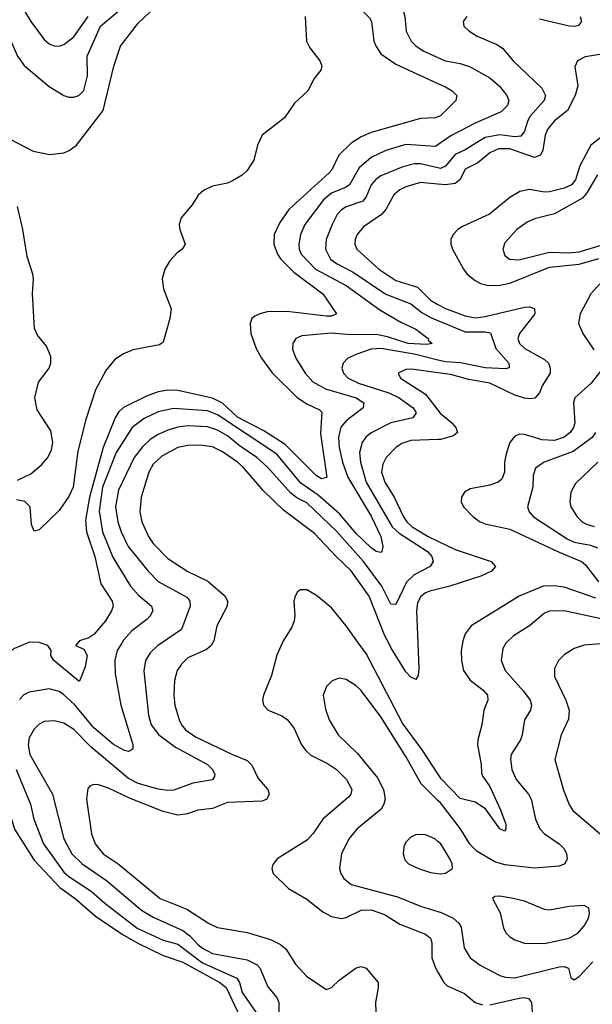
# Model space of a CAD drawing. Header units: inches. Extents: x 1308407 to 1441228, y 959628 to 1036311.
# Tile 518 of 656: x 1408311 to 1410623, y 978542 to 982517. Entities that reach past the tile are written whole.
import ezdxf

# ---------------------------------------------------------------- set-up
doc = ezdxf.new("R2010")
doc.units = ezdxf.units.IN
doc.header["$MEASUREMENT"] = 0
for name, color, linetype in [('B4907', 7, 'Continuous'), ('B4908', 7, 'Continuous'), ('B4917', 7, 'Continuous'), ('B4918', 7, 'Continuous')]:
    doc.layers.add(name, color=color, linetype=linetype)

msp = doc.modelspace()

# ---------------------------------------------------------------- linework, layer by layer
at = {"layer": 'B4907', "color": 5}
for points, elevation in [([(1408341.1, 980000), (1408290, 979978.1), (1408270, 979965), (1408254.5, 979945.5), (1408243.5, 979916.5), (1408230, 979833.2), (1408210, 979762.7), (1408206.7, 979733.3), (1408206.7, 979670), (1408215.8, 979570), (1408236.2, 979450), (1408270, 979316.5), (1408290, 979248.8), (1408370, 979124.8), (1408474, 979014), (1408535, 978970), (1408617.5, 978897.5), (1408725, 978825), (1408788.5, 978788.5), (1408890, 978739.6), (1408970, 978712.5), (1409118.7, 978630), (1409144.5, 978610), (1409201.3, 978490)], 2720), ([(1408723.1, 980000), (1408705.2, 979970), (1408695.2, 979930), (1408696.8, 979876.8), (1408719.3, 979750), (1408768.5, 979591.5), (1408768.4, 979571.6), (1408750, 979563.1), (1408733.8, 979566.2), (1408690, 979590.6), (1408610, 979658.1), (1408532, 979752), (1408490, 979791.6), (1408470, 979805.4), (1408430, 979815.5), (1408350, 979801.9), (1408328.2, 979791.8), (1408310, 979772.9)], 2740), ([(1408883.3, 980000), (1408868.4, 979990), (1408838.6, 979961.4), (1408819, 979930), (1408812.1, 979887.9), (1408830.7, 979710), (1408842.5, 979670), (1408872.7, 979630), (1408940.1, 979580.1), (1409069.1, 979510), (1409089.1, 979490), (1409099.6, 979470), (1409097.8, 979462.2), (1409090, 979448.9), (1409010, 979435.2), (1408933.5, 979406.5), (1408910, 979404.8), (1408870, 979410.8), (1408790, 979433.5), (1408750, 979453.4), (1408600.4, 979580.4), (1408530, 979651.8), (1408490, 979676.8), (1408450, 979686.3), (1408410, 979684.1), (1408390, 979672.9), (1408370, 979653.3), (1408350, 979617.6), (1408345.3, 979590), (1408352.6, 979550), (1408443.1, 979390), (1408488.9, 979210), (1408522.1, 979150), (1408563.3, 979110), (1408661.6, 979041.6), (1408802.4, 978922.4), (1408850, 978894.2), (1408970, 978839.9), (1408998.5, 978818.5), (1409030, 978783.5), (1409050, 978768.3), (1409090, 978748), (1409230, 978722.5), (1409270, 978701.7), (1409281, 978690), (1409313.4, 978613.4), (1409349.4, 978570), (1409357.6, 978550), (1409357.1, 978510)], 2760), ([(1408544.7, 980000), (1408536, 979990), (1408570, 979975.8), (1408584, 979950), (1408575.1, 979904.9), (1408553.3, 979846.7), (1408550, 979846), (1408449.6, 979930), (1408437.2, 979950), (1408439, 979970), (1408425.2, 979990), (1408397.5, 980000)], 2720), ([(1409089.8, 980000), (1409084.6, 979990), (1409064.9, 979975.1), (1408990, 979940.5), (1408964.1, 979915.9), (1408947.4, 979890), (1408935.8, 979850), (1408934.2, 979790), (1408938.1, 979750), (1408955.8, 979690), (1408964.5, 979670), (1408980.8, 979650), (1409021.5, 979621.5), (1409170, 979550.1), (1409230, 979527.1), (1409248.2, 979508.2), (1409274.2, 979454.2), (1409312.8, 979410), (1409318.9, 979390), (1409308.9, 979370), (1409290, 979362.9), (1409150, 979357.5), (1409090, 979332.9), (1409030, 979326.2), (1408989.1, 979310.9), (1408950, 979305.6), (1408890, 979320.4), (1408754.5, 979374.5), (1408670, 979415.2), (1408630, 979428.5), (1408610, 979429.6), (1408595.6, 979424.4), (1408586.9, 979413.1), (1408581.6, 979370), (1408601.1, 979230), (1408615.9, 979190), (1408648.7, 979150), (1408709.4, 979109.4), (1408877.8, 978970), (1408986.7, 978926.7), (1409073.6, 978870), (1409110, 978851.9), (1409230, 978832.2), (1409323.7, 978803.7), (1409363.9, 978783.9), (1409385.7, 978765.7), (1409424.9, 978704.9), (1409470, 978655.2), (1409550, 978601.6), (1409570, 978610.2), (1409600.8, 978639.2), (1409670, 978689), (1409690, 978695.4), (1409710, 978688.5), (1409758.3, 978630), (1409759.1, 978610), (1409747.3, 978550), (1409748.7, 978510)], 2780), ([(1409370.7, 980000), (1409350, 979951.8), (1409327.9, 979870), (1409295.2, 979790), (1409291.8, 979770), (1409295.4, 979750), (1409314.9, 979730), (1409370, 979707.1), (1409391.8, 979691.8), (1409418.7, 979658.7), (1409449.4, 979590), (1409466.7, 979566.7), (1409487.4, 979547.4), (1409554.4, 979514.4), (1409590, 979490.7), (1409631.3, 979450), (1409652.6, 979410), (1409648.6, 979390), (1409640.3, 979379.7), (1409534.7, 979290), (1409494.8, 979230), (1409473.2, 979206.8), (1409350.3, 979130), (1409332.7, 979107.3), (1409328.7, 979090), (1409334.9, 979070), (1409396, 979010), (1409470, 978966.3), (1409535.5, 978915.5), (1409570, 978896.6), (1409610, 978888.8), (1409630, 978892.5), (1409690, 978921.7), (1409730, 978924), (1409784.3, 978904.4), (1409845.5, 978865.5), (1409950, 978825.3), (1409969.5, 978809.5), (1409975.5, 978790), (1409975.1, 978730), (1409990.1, 978690.1), (1410000, 978672.1)], 2820), ([(1410000, 979472.4), (1409936.1, 979570), (1409857.4, 979677.4), (1409710, 979957.8), (1409679.8, 980000)], 2820), ([(1409918.5, 980000), (1409922.6, 979897.4), (1409919.7, 979870), (1409910, 979854), (1409890, 979863.4), (1409870, 979885), (1409810, 979983), (1409801.2, 980000)], 2780), ([(1410000, 979365.1), (1409931.7, 979431.7), (1409870, 979542.2), (1409770, 979702.2), (1409690, 979808.4), (1409670, 979828.3), (1409630, 979852.8), (1409601.7, 979858.3), (1409572.2, 979847.8), (1409550, 979825.2), (1409537, 979790), (1409545.8, 979734.2), (1409561.3, 979690), (1409597.6, 979630), (1409675.1, 979555.1), (1409756.2, 979456.2), (1409780.2, 979410), (1409786.6, 979370), (1409782, 979350), (1409770.1, 979329.9), (1409674, 979250), (1409640.2, 979210), (1409610.2, 979150), (1409602, 979090), (1409607.8, 979070), (1409620.3, 979050), (1409650, 979026.2), (1409836.7, 978976.7), (1409930, 978938.9), (1410000, 978917.5)], 2840), ([(1408296.4, 979490), (1408355.2, 979350), (1408368.6, 979290), (1408407.5, 979190), (1408490, 979076.1), (1408510, 979058.3), (1408599.4, 978999.4), (1408655.3, 978950), (1408785.4, 978850), (1408890, 978801.7), (1408950, 978785.1), (1409050, 978709.8), (1409187.9, 978647.9), (1409198.6, 978630), (1409210.1, 978590), (1409264.8, 978510)], 2740), ([(1410000, 979199.8), (1409987.8, 979210), (1409950, 979226.2), (1409911.7, 979228.3), (1409890, 979217.6), (1409870, 979197), (1409862.2, 979177.8), (1409858.9, 979150), (1409866.1, 979126.1), (1409881.6, 979110), (1409921.6, 979090), (1409970, 979074), (1410000, 979070.4)], 2860)]:
    msp.add_lwpolyline(points, dxfattribs=dict(at, elevation=elevation))
at = {"layer": 'B4908', "color": 5}
for points, elevation in [([(1410000, 982766.6), (1409930, 982764.5), (1409790, 982795.2), (1409650, 982846.2), (1409533.3, 982826.7), (1409508.8, 982810), (1409511.5, 982790), (1409558.5, 982738.5), (1409670, 982576.8), (1409724, 982524), (1409731.4, 982510), (1409741.5, 982430), (1409750, 982407.9), (1409770, 982379.4), (1409830, 982337.2), (1410000, 982259.4)], 2720), ([(1410000, 982682.5), (1409950, 982679.6), (1409882, 982690), (1409830, 982692.5), (1409806, 982690), (1409796.4, 982683.6), (1409788.4, 982670), (1409797, 982650), (1409838, 982598), (1409858.6, 982558.6), (1409865.7, 982530), (1409871.1, 982470), (1409892.2, 982430), (1409912.4, 982410), (1409943.6, 982390), (1410000, 982364)], 2740), ([(1408270, 982035.5), (1408366.3, 981986.3), (1408432.8, 981972.8), (1408490, 981979.9), (1408511.6, 981988.4), (1408540.9, 982010), (1408648.4, 982150), (1408691.4, 982328.6), (1408718.5, 982410), (1408790, 982503.1), (1408886.2, 982593.8)], 2680), ([(1408090, 982530.9), (1408130, 982515.5), (1408170, 982515.5), (1408190, 982510.9), (1408225, 982490), (1408274.1, 982434.1), (1408302.4, 982370), (1408330, 982332.3), (1408430, 982247), (1408490, 982210.2), (1408510, 982204.1), (1408530, 982204.1), (1408550, 982211), (1408570, 982231.1), (1408585.1, 982290), (1408583.5, 982370), (1408637.6, 982490), (1408730.9, 982569.1)], 2720), ([(1408320.2, 982570), (1408356.3, 982510), (1408410, 982436.5), (1408430, 982419.6), (1408450, 982411.3), (1408470, 982410.2), (1408490, 982416.2), (1408530, 982447.1), (1408587.7, 982530)], 2740), ([(1409464, 982530), (1409469, 982430), (1409482.8, 982402.8), (1409523.1, 982350), (1409531.5, 982330), (1409526.9, 982313.1), (1409500.3, 982279.7), (1409474.9, 982230), (1409420.7, 982179.3), (1409380, 982120), (1409290.3, 982050), (1409271.8, 982010), (1409256.5, 981950), (1409230, 981907.8), (1409210, 981889.7), (1409170, 981865.7), (1409150, 981857.4), (1409090, 981845.1), (1409053.4, 981826.6), (1409032.3, 981807.7), (1409008.2, 981770), (1408963.8, 981716.2), (1408955.8, 981690), (1408958, 981670), (1408979.1, 981610), (1408967.3, 981590), (1408945.1, 981574.9), (1408917, 981543), (1408896.9, 981510), (1408887, 981470), (1408891.8, 981430), (1408922.4, 981350), (1408918, 981310), (1408890, 981215.3), (1408876.2, 981203.8), (1408770, 981184.1), (1408730, 981168.1), (1408695.3, 981144.7), (1408659.7, 981100.3), (1408617.9, 981022.1), (1408577.8, 980902.2), (1408545.5, 980774.5), (1408527.3, 980630), (1408510, 980591.9), (1408470, 980535.8), (1408390, 980458), (1408370, 980451.8), (1408358.9, 980478.9), (1408353.6, 980550), (1408332.2, 980572.2), (1408299, 980579)], 2680), ([(1410000, 982124.3), (1409990, 982120.4), (1409930, 982118.3), (1409730, 982060.8), (1409690, 982043.6), (1409650, 982017.7), (1409600.1, 981970), (1409571.3, 981910), (1409561.1, 981898.9), (1409398.3, 981750), (1409361.6, 981698.4), (1409339.3, 981650), (1409336.9, 981610), (1409351.9, 981570), (1409365.1, 981550), (1409418.1, 981498.1), (1409535.6, 981410), (1409590.5, 981330), (1409570, 981319.8), (1409550, 981319.5), (1409390, 981338.7), (1409310, 981337.3), (1409280.4, 981330), (1409260.5, 981319.5), (1409249, 981310), (1409241.6, 981290), (1409245, 981250), (1409266.3, 981190), (1409287.6, 981150), (1409330.8, 981090.8), (1409431.6, 980991.6), (1409470, 980966.4), (1409522, 980942), (1409531.8, 980931.8), (1409525.8, 980845.8), (1409551, 980669), (1409530, 980663.4), (1409510, 980675.6), (1409382.6, 980802.6), (1409296.8, 980856.8), (1409190, 980911.7), (1409130, 980968.2), (1409090, 980989.4), (1408950, 981019.4), (1408910, 981021.7), (1408870, 981014.8), (1408822.6, 980997.4), (1408730, 980950.8), (1408710, 980932.1), (1408696.9, 980910), (1408648.5, 980790), (1408592.7, 980590), (1408576.6, 980496.6), (1408580.8, 980450), (1408614.8, 980350), (1408638.9, 980238.9), (1408684.3, 980170), (1408688.4, 980150), (1408681.8, 980130), (1408657.3, 980090), (1408610, 980035.2), (1408590, 980021.5), (1408553.4, 980010), (1408544.7, 980000)], 2720), ([(1410000, 982011.5), (1409990, 982004.3), (1409870, 982013), (1409790, 981989), (1409730, 981960.7), (1409681.9, 981918.1), (1409643.1, 981850), (1409630, 981840.3), (1409570, 981816.5), (1409538.5, 981790), (1409461.9, 981690), (1409444.7, 981650), (1409438.6, 981610), (1409440.1, 981590), (1409448, 981570), (1409506, 981510), (1409630, 981443.3), (1409765.6, 981345.6), (1409850, 981296.2), (1409910, 981267.3), (1409960.2, 981230), (1409962.4, 981222.4), (1409977.1, 981210), (1409954.3, 981205.7), (1409879.7, 981210), (1409796.3, 981236.3), (1409750, 981245.7), (1409650, 981244.3), (1409568.5, 981251.5), (1409450, 981241.1), (1409426, 981230), (1409413.6, 981210), (1409412.6, 981187.4), (1409426.2, 981150), (1409463.3, 981090), (1409494.3, 981054.3), (1409546.5, 981026.5), (1409670.2, 980990), (1409701.2, 980970), (1409698.2, 980950), (1409630, 980897.8), (1409608.5, 980871.5), (1409598.7, 980830), (1409601.1, 980790), (1409614.3, 980730), (1409636.7, 980670), (1409730, 980512.5), (1409769, 980431), (1409778, 980390), (1409773.4, 980370), (1409770, 980366.3), (1409750.2, 980369.8), (1409730, 980385.2), (1409670, 980442.6), (1409602.3, 980522.3), (1409516.9, 980596.9), (1409446.5, 980646.5), (1409350, 980763.1), (1409110, 980922), (1409070, 980937.9), (1408932.3, 980947.7), (1408870, 980933.4), (1408813.4, 980906.6), (1408765.2, 980870), (1408700.4, 980770), (1408645.4, 980630), (1408632.2, 980532.2), (1408645.3, 980450), (1408686.8, 980346.8), (1408758.8, 980230), (1408790, 980195.3), (1408843.8, 980150), (1408849.3, 980130), (1408838.5, 980110), (1408824.3, 980095.7), (1408763.8, 980050), (1408730, 980011.6), (1408723.1, 980000)], 2740), ([(1410000, 981918.5), (1409930, 981934.7), (1409904.9, 981935.1), (1409857.6, 981922.4), (1409770, 981886.9), (1409748.6, 981871.4), (1409730.1, 981850), (1409710, 981801.2), (1409696.1, 981783.9), (1409630, 981761.1), (1409610.4, 981749.6), (1409593.3, 981730), (1409572.3, 981690), (1409549, 981630), (1409545.4, 981590), (1409565.8, 981550), (1409590, 981531.9), (1409657.9, 981498), (1409789.4, 981409.4), (1409890, 981370.1), (1409935, 981335), (1409970, 981314.9), (1410000, 981302.5)], 2760), ([(1410000, 981853), (1409930, 981860.1), (1409870, 981842.3), (1409846.4, 981830), (1409822.2, 981810), (1409789.5, 981750), (1409772.3, 981730), (1409699.8, 981680.2), (1409674.4, 981650), (1409666.1, 981630), (1409664.6, 981610), (1409671.8, 981590), (1409761.5, 981510), (1409830, 981464.4), (1409916.8, 981436.8), (1409970, 981384.2), (1410000, 981367.5)], 2780), ([(1408302.2, 980657.8), (1408356.8, 980683.2), (1408399.5, 980720.5), (1408424.6, 980750), (1408440.2, 980779.8), (1408445.4, 980810), (1408436.5, 980856.5), (1408382.4, 980942.4), (1408372, 980990), (1408387, 981053), (1408430, 981110.4), (1408436.8, 981130), (1408437, 981157), (1408419.4, 981199.4), (1408383, 981243), (1408370.9, 981270), (1408363.1, 981410), (1408367.4, 981470), (1408364.2, 981490), (1408340.8, 981560.8), (1408324.1, 981670), (1408302, 981762)], 2680), ([(1410000, 981142.8), (1409910, 981165.7), (1409770.1, 981189.9), (1409730, 981186.2), (1409673.1, 981166.9), (1409636.5, 981150), (1409617.6, 981130), (1409612.2, 981110), (1409618.4, 981090), (1409637.8, 981070), (1409679.2, 981050), (1409801, 981010), (1409843.7, 980990), (1409900.5, 980950), (1409912.4, 980930), (1409898.7, 980910), (1409810, 980889.4), (1409730.5, 980849.5), (1409708.3, 980831.7), (1409694.4, 980810), (1409683.9, 980770), (1409687, 980730), (1409709.7, 980650), (1409815.5, 980470), (1409843.6, 980443.6), (1409958.3, 980370), (1409975.7, 980350), (1409980.2, 980330), (1409968.8, 980310), (1409903.6, 980276.4), (1409873.2, 980246.8), (1409830, 980155.6), (1409810, 980156.8), (1409772.9, 980230), (1409699.8, 980330), (1409590, 980452), (1409470, 980566.5), (1409430, 980586.8), (1409405.6, 980605.6), (1409312.2, 980710), (1409269.1, 980749.1), (1409197.7, 980797.7), (1409150, 980836.8), (1409110, 980859.9), (1409070, 980872.7), (1408990, 980876.8), (1408950, 980871.9), (1408910, 980860.3), (1408870, 980842.6), (1408838.1, 980821.9), (1408807.1, 980792.9), (1408774, 980750), (1408710, 980617.6), (1408698.3, 980550), (1408708.1, 980490), (1408720.9, 980450), (1408749.6, 980390), (1408830, 980290.1), (1408870, 980249.5), (1408985.7, 980185.7), (1408998.3, 980170), (1408999.3, 980150), (1408965.2, 980054.8), (1408883.3, 980000)], 2760), ([(1410000, 981091.4), (1409894.2, 981105.8), (1409870, 981104.5), (1409839.5, 981090), (1409848.9, 981070), (1409950, 981005.2), (1410000, 980940.4)], 2780), ([(1409801.2, 980000), (1409785.6, 980030), (1409722.6, 980190), (1409650, 980292.1), (1409589.2, 980349.2), (1409502.1, 980442.1), (1409376.6, 980536.6), (1409295.4, 980615.4), (1409214, 980710), (1409191, 980730), (1409130, 980772.5), (1409090, 980792), (1409039, 980799), (1408990, 980798.2), (1408950, 980789.5), (1408885.1, 980754.9), (1408850, 980723.2), (1408832.5, 980690), (1408801.3, 980590), (1408796.4, 980530), (1408804.2, 980490), (1408830.8, 980430), (1408850, 980402.7), (1408910, 980342.1), (1408990, 980289), (1409070.8, 980250.8), (1409140.6, 980190), (1409150.9, 980170), (1409149.4, 980150), (1409107.1, 980070), (1409095, 980010), (1409089.8, 980000)], 2780), ([(1410000, 980822.4), (1409890, 980817.7), (1409854.5, 980805.5), (1409830, 980790.5), (1409791.5, 980750), (1409777.5, 980722.5), (1409772.5, 980690), (1409785.1, 980650), (1409823.1, 980590), (1409861.5, 980510), (1409874.5, 980490), (1409895.9, 980470), (1409959.8, 980430), (1410000, 980411.1)], 2780), ([(1409679.8, 980000), (1409629.9, 980070), (1409570, 980142.9), (1409510, 980192.7), (1409470, 980215.1), (1409444.7, 980215.3), (1409432.8, 980207.2), (1409423.1, 980190), (1409417.8, 980170), (1409422, 980110), (1409419.3, 980090), (1409410, 980064.2), (1409373.5, 980006.5), (1409370.7, 980000)], 2820), ([(1410000, 980218.1), (1409967.4, 980210), (1409950, 980203.2), (1409930, 980186.6), (1409917.9, 980162.1), (1409913.3, 980130), (1409918.5, 980000)], 2780), ([(1408397.5, 980000), (1408390, 980002.7), (1408350, 980003.8), (1408341.1, 980000)], 2720)]:
    msp.add_lwpolyline(points, dxfattribs=dict(at, elevation=elevation))
at = {"layer": 'B4917', "color": 5}
for points, elevation in [([(1410274.6, 980000), (1410261.8, 979978.1), (1410255.2, 979930), (1410271, 979890), (1410346, 979806), (1410372.3, 979770), (1410378.2, 979750), (1410373.7, 979730), (1410349.4, 979690), (1410340.2, 979630), (1410332.9, 979610), (1410295.6, 979550), (1410292.6, 979530), (1410298.1, 979490), (1410315.3, 979450), (1410365, 979390), (1410375.8, 979370), (1410394.2, 979290), (1410411, 979251), (1410430.5, 979230.5), (1410489, 979190), (1410509, 979170), (1410519.6, 979150), (1410522.3, 979130), (1410512, 979110), (1410490, 979099.8), (1410390, 979091.2), (1410270, 979105.6), (1410230, 979117.1), (1410158.7, 979158.7), (1410128.6, 979188.6), (1410090.7, 979250.7), (1410010, 979355.3), (1410000, 979365.1)], 2840), ([(1410098.5, 980000), (1410093.7, 979970), (1410095, 979930), (1410103.5, 979890), (1410130, 979850.2), (1410182.8, 979810), (1410200.2, 979790), (1410201.6, 979770), (1410185.4, 979730), (1410177.5, 979670), (1410160.5, 979610), (1410159.2, 979590), (1410174.4, 979510), (1410175.9, 979475.9), (1410181.4, 979461.4), (1410210, 979421.7), (1410251.8, 979330), (1410273.4, 979270), (1410274.6, 979250), (1410270, 979240.9), (1410249.5, 979250), (1410191.7, 979331.7), (1410150, 979358.2), (1410090, 979372.7), (1410012.8, 979452.8), (1410000, 979472.4)], 2820), ([(1410690, 979999.7), (1410590, 979992.5), (1410550, 979978.4), (1410510, 979953.3), (1410486.5, 979930), (1410470, 979897.2), (1410470, 979865.5), (1410516.8, 979770), (1410530.2, 979730), (1410526.4, 979693.6), (1410496.8, 979630), (1410472.1, 979530), (1410507.2, 979407.2), (1410529.5, 979349.5), (1410544.7, 979324.7), (1410654.9, 979230)], 2860), ([(1410000, 979070.4), (1410010, 979069.2), (1410030, 979072), (1410058.4, 979090), (1410057.7, 979110), (1410048.6, 979130), (1410011.7, 979190), (1410000, 979199.8)], 2860), ([(1410000, 978917.5), (1410013.4, 978913.4), (1410062, 978890), (1410084.1, 978870), (1410093.9, 978853.9), (1410105.7, 978770), (1410130, 978730.2), (1410170, 978700.9), (1410250, 978658.5), (1410271.4, 978651.4), (1410310, 978649), (1410490, 978693.8), (1410510, 978694.7), (1410527.7, 978687.7), (1410537.1, 978650), (1410550, 978641.1), (1410570, 978654), (1410625.6, 978714.4)], 2840), ([(1410000, 978672.1), (1410023.2, 978630), (1410037.5, 978617.5), (1410106.5, 978586.5), (1410150.3, 978550), (1410179.8, 978539.8)], 2820), ([(1410210, 978539.7), (1410327.4, 978567.4), (1410349.5, 978569.5), (1410365.6, 978565.6), (1410377.1, 978550), (1410380.5, 978510)], 2820)]:
    msp.add_lwpolyline(points, dxfattribs=dict(at, elevation=elevation))
at = {"layer": 'B4917', "color": 5, "elevation": 2860}
msp.add_lwpolyline([(1410250, 978978.9), (1410230, 978977), (1410220.7, 978970), (1410251.4, 978911.4), (1410264, 978850), (1410274.9, 978830), (1410290, 978814.9), (1410310, 978802.8), (1410350, 978789.3), (1410430, 978787.4), (1410530, 978809.4), (1410564.5, 978830), (1410590, 978859.6), (1410607.6, 978890), (1410612, 978910), (1410609.4, 978930), (1410590, 978940.5), (1410530, 978936.8), (1410450, 978922.9), (1410430, 978924.4), (1410350, 978958), (1410304, 978970)], close=True, dxfattribs=at)
at = {"layer": 'B4918', "color": 5}
for points, elevation in [([(1410116.3, 982530), (1410101.6, 982510), (1410104.4, 982490), (1410126, 982470), (1410158.4, 982450), (1410237.1, 982417.1), (1410261.2, 982401.2), (1410303.8, 982350), (1410419.6, 982239.6), (1410433.8, 982210), (1410428.7, 982190), (1410372.5, 982127.5), (1410362.6, 982110), (1410350, 982067.1), (1410334.1, 982045.9), (1410310, 982043.5), (1410250, 982052.5), (1410190, 982040.6), (1410110, 981992), (1410070, 981973.1), (1410030, 981925.6), (1410010, 981916.2), (1410000, 981918.5)], 2760), ([(1410574.2, 982530), (1410579.3, 982510), (1410567.2, 982492.8), (1410551.4, 982488.6), (1410530, 982490.4), (1410410, 982519.1)], 2760), ([(1410670, 982378.3), (1410593.8, 982366.1), (1410563.7, 982350), (1410553.2, 982326.8), (1410564.5, 982250), (1410554.4, 982210), (1410523.1, 982150), (1410470, 982107.8), (1410443.4, 982076.6), (1410433.1, 982050), (1410423.8, 981990), (1410414.4, 981970), (1410390, 981960.5), (1410290, 981995.1), (1410244.6, 981995.4), (1410210, 981979.3), (1410160.7, 981939.3), (1410110, 981913.9), (1410089, 981871), (1410070, 981855.4), (1410030, 981849.9), (1410000, 981853)], 2780), ([(1410000, 982364), (1410030, 982350.1), (1410090, 982339.3), (1410127.5, 982327.5), (1410210, 982281.4), (1410248.5, 982248.5), (1410277.6, 982210), (1410285.5, 982190), (1410281.3, 982170), (1410255.1, 982144.8), (1410150, 982098.4), (1410051.6, 982048.4), (1410000, 982011.5)], 2740), ([(1410000, 982259.4), (1410030, 982245.7), (1410057.8, 982230), (1410076, 982210), (1410071.6, 982190), (1410010, 982128.1), (1410000, 982124.3)], 2720), ([(1410680.8, 982059.2), (1410617.5, 982010), (1410572.8, 981927.2), (1410555.1, 981870), (1410539.5, 981850), (1410510, 981836.6), (1410450, 981822.2), (1410430, 981821), (1410370, 981831.4), (1410330, 981823.2), (1410290, 981798.4), (1410208.4, 981731.6), (1410098.7, 981681.3), (1410080.3, 981670), (1410060.9, 981650), (1410052.6, 981630), (1410052.4, 981610), (1410058.8, 981590), (1410102.7, 981510), (1410118, 981490), (1410150, 981463.9), (1410171.8, 981451.8), (1410204.2, 981444.2), (1410250, 981444.7), (1410290, 981453.6), (1410450, 981517.7), (1410570, 981529.6), (1410650, 981552.5)], 2820), ([(1410644.8, 981890), (1410601.7, 981818.3), (1410583.3, 981796.7), (1410470, 981732.6), (1410390, 981713.4), (1410360.5, 981699.5), (1410317.8, 981670), (1410270, 981615.6), (1410262.4, 981590), (1410270, 981565.3), (1410289.5, 981549.5), (1410327.1, 981547.1), (1410450, 981578.8), (1410530, 981575.5), (1410570, 981579.1), (1410810, 981652.5)], 2840), ([(1410653.8, 981450), (1410617.8, 981410), (1410573.8, 981330), (1410567.6, 981290), (1410585.3, 981250), (1410630, 981184.2)], 2820), ([(1410000, 981367.5), (1410030.5, 981350.5), (1410110, 981321), (1410150, 981313.7), (1410190, 981318.3), (1410350, 981356.3), (1410370, 981357.9), (1410390, 981351.3), (1410390.7, 981330), (1410329, 981250), (1410322.1, 981230), (1410329.5, 981210), (1410350.8, 981190), (1410430, 981145.5), (1410446.2, 981130), (1410453, 981110), (1410453.7, 981090), (1410421, 981039), (1410409.5, 981010), (1410391.3, 980988.7), (1410374.1, 980985.9), (1410350, 980988.4), (1410310, 981001.4), (1410210, 981049.6), (1410124.9, 981064.9), (1410050, 981084.5), (1410000, 981091.4)], 2780), ([(1410000, 981302.5), (1410110, 981257.1), (1410190, 981257), (1410212.6, 981252.6), (1410233.8, 981190), (1410286.5, 981130), (1410288.1, 981111.9), (1410272.8, 981107.2), (1410190, 981111.9), (1410091.6, 981131.6), (1410030, 981135.2), (1410000, 981142.8)], 2760), ([(1410681.5, 981130), (1410618.2, 981050), (1410552.7, 980990), (1410547.5, 980970), (1410553.1, 980890), (1410547.5, 980870), (1410533.3, 980850), (1410510, 980831), (1410470, 980818.2), (1410421.1, 980821.1), (1410350, 980842.5), (1410330, 980843.4), (1410310, 980835.8), (1410290.6, 980809.4), (1410275.3, 980764.7), (1410269, 980731), (1410268.2, 980690), (1410257.8, 980662.2), (1410243.2, 980650), (1410210, 980637.2), (1410130, 980623.5), (1410107, 980610), (1410094.6, 980590), (1410094, 980570), (1410102.8, 980550), (1410142.2, 980510), (1410170.3, 980490), (1410190, 980481.7), (1410290, 980460.5), (1410490, 980367.1), (1410580.2, 980330), (1410596.2, 980316.2), (1410648.1, 980248.1)], 2820), ([(1410000, 980940.4), (1410008.9, 980928.9), (1410055.4, 980890), (1410072.6, 980870), (1410078.4, 980850), (1410063.3, 980836.7), (1410010, 980822.8), (1410000, 980822.4)], 2780), ([(1410635.5, 980850), (1410622.8, 980830), (1410546.1, 980773.9), (1410428.8, 980730), (1410394.1, 980705.9), (1410383.8, 980676.2), (1410383.2, 980630), (1410361.2, 980550), (1410368.1, 980530), (1410386.4, 980510), (1410521.8, 980421.8), (1410550, 980407.3), (1410616, 980396), (1410644.4, 980384.4)], 2840), ([(1410646, 980730), (1410555.4, 980644.6), (1410536.9, 980610), (1410532.9, 980570), (1410536.5, 980550), (1410562.3, 980510), (1410582.6, 980490), (1410600, 980479.9), (1410630.5, 980470.5)], 2860), ([(1410000, 980411.1), (1410070, 980378.3), (1410214.6, 980330), (1410232.6, 980310), (1410216.2, 980290), (1410173.6, 980270), (1410047.4, 980230), (1410000, 980218.1)], 2780), ([(1410637.9, 980182.1), (1410510, 980226.7), (1410468.1, 980231.9), (1410424.2, 980230), (1410328.5, 980190), (1410134.4, 980070), (1410110, 980037.4), (1410100.1, 980010), (1410098.5, 980000)], 2820), ([(1410690, 980091.3), (1410510, 980129.9), (1410450, 980128.9), (1410430, 980121.4), (1410370.1, 980069.9), (1410304.9, 980030), (1410276.6, 980003.4), (1410274.6, 980000)], 2840)]:
    msp.add_lwpolyline(points, dxfattribs=dict(at, elevation=elevation))

doc.saveas('drawing.dxf')
